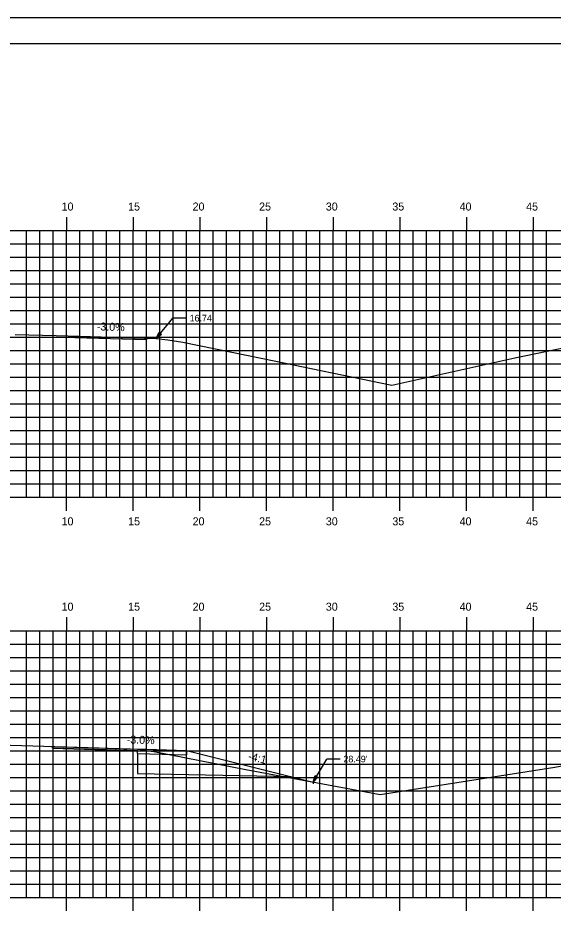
# Model space of a CAD drawing. Extents: x 1170543 to 1177585, y 609599 to 610623.
# Drawn here: x 1176472.2 to 1176512.4, y 609641.6 to 609708.8 of the extents above; entities that cross this region are included whole.
import ezdxf

# ---------------------------------------------------------------- set-up
doc = ezdxf.new("R2010")
doc.units = 0
for name, color, linetype in [('ANNOTATION', 7, 'Continuous'), ('BORDER', 7, 'Continuous'), ('D_Roadway_Centerline', 7, 'Continuous'), ('D_Roadway_Edge_TW', 7, 'Continuous'), ('D_Roadway_FinishedGrade', 7, 'Continuous'), ('H_V ANNOTATION', 7, 'Continuous'), ('MAJOR', 7, 'Continuous'), ('MINOR', 7, 'Continuous'), ('PLOT BOUNDARY', 7, 'Continuous'), ('S_Roadway_Centerline', 7, 'Continuous'), ('SHADING', 7, 'Continuous')]:
    doc.layers.add(name, color=color, linetype=linetype)

msp = doc.modelspace()

# ---------------------------------------------------------------- linework, layer by layer
at = {"layer": 'ANNOTATION'}
for p, q in [((1176482.565, 609684.785), (1176483.832, 609686.304)), ((1176484.832, 609686.304), (1176483.832, 609686.304)), ((1176494.348, 609651.517), (1176495.372, 609653.248)), ((1176496.372, 609653.248), (1176495.372, 609653.248))]:
    msp.add_line(p, q, dxfattribs=at)
for points in [[(1176482.981, 609685.089), (1176482.565, 609684.785), (1176482.789, 609685.249)], [(1176494.71, 609651.884), (1176494.348, 609651.517), (1176494.495, 609652.011)]]:
    msp.add_lwpolyline(points, close=True, dxfattribs=at)
at = {"layer": 'BORDER'}
msp.add_line((1176550.853, 609706.872), (1176390.853, 609706.872), dxfattribs=at)
at = {"layer": 'D_Roadway_Centerline'}
for points in [[(1176476.477, 609684.965), (1176479.444, 609684.877), (1176481.852, 609684.806), (1176482.334, 609684.792), (1176482.565, 609684.785)], [(1176474.802, 609654.187), (1176479.77, 609654.041), (1176481.168, 609654), (1176481.689, 609653.985), (1176481.853, 609653.98), (1176484.85, 609653.892), (1176484.85, 609653.892), (1176494.348, 609651.517), (1176494.348, 609651.517)]]:
    msp.add_lwpolyline(points, dxfattribs=at)
at = {"layer": 'D_Roadway_Edge_TW'}
for points in [[(1176476.477, 609684.965), (1176482.565, 609684.785), (1176481.852, 609684.806), (1176481.852, 609684.681), (1176476.477, 609684.84), (1176476.477, 609684.965)], [(1176481.168, 609653.875), (1176474.802, 609654.062), (1176474.802, 609654.187), (1176481.168, 609654)]]:
    msp.add_lwpolyline(points, dxfattribs=at)
at = {"layer": 'D_Roadway_FinishedGrade'}
for p, q in [((1176474.802, 609654.187), (1176484.85, 609653.892)), ((1176474.802, 609654.062), (1176481.168, 609653.875)), ((1176481.168, 609653.667), (1176481.168, 609653.875)), ((1176481.168, 609653.667), (1176484.85, 609653.558)), ((1176484.85, 609653.892), (1176484.85, 609653.558)), ((1176494.348, 609651.517), (1176494.348, 609651.403))]:
    msp.add_line(p, q, dxfattribs=at)
msp.add_lwpolyline([(1176481.168, 609653.667), (1176481.168, 609652.167)], dxfattribs=at)
at = {"layer": 'MAJOR'}
for p, q in [((1176475.852, 609693.874), (1176475.852, 609692.872)), ((1176480.852, 609693.874), (1176480.852, 609692.872)), ((1176485.852, 609693.874), (1176485.852, 609692.872)), ((1176490.852, 609693.874), (1176490.852, 609692.872)), ((1176495.852, 609693.874), (1176495.852, 609692.872)), ((1176500.852, 609693.874), (1176500.852, 609692.872)), ((1176505.852, 609693.874), (1176505.852, 609692.872)), ((1176510.852, 609693.874), (1176510.852, 609692.872)), ((1176395.852, 609692.872), (1176535.852, 609692.872)), ((1176395.852, 609692.872), (1176535.852, 609692.872)), ((1176475.852, 609672.872), (1176475.852, 609692.872)), ((1176480.852, 609672.872), (1176480.852, 609692.872)), ((1176485.852, 609672.872), (1176485.852, 609692.872)), ((1176490.852, 609672.872), (1176490.852, 609692.872)), ((1176495.852, 609672.872), (1176495.852, 609692.872)), ((1176500.852, 609672.872), (1176500.852, 609692.872)), ((1176505.852, 609672.872), (1176505.852, 609692.872)), ((1176510.852, 609672.872), (1176510.852, 609692.872)), ((1176395.852, 609687.872), (1176535.852, 609687.872)), ((1176395.852, 609682.872), (1176535.852, 609682.872)), ((1176395.852, 609677.872), (1176535.852, 609677.872)), ((1176395.852, 609672.872), (1176535.852, 609672.872)), ((1176395.852, 609672.872), (1176535.852, 609672.872)), ((1176475.852, 609671.87), (1176475.852, 609672.872)), ((1176480.852, 609671.87), (1176480.852, 609672.872)), ((1176485.852, 609671.87), (1176485.852, 609672.872)), ((1176490.852, 609671.87), (1176490.852, 609672.872)), ((1176495.852, 609671.87), (1176495.852, 609672.872)), ((1176500.852, 609671.87), (1176500.852, 609672.872)), ((1176505.852, 609671.87), (1176505.852, 609672.872)), ((1176510.852, 609671.87), (1176510.852, 609672.872)), ((1176475.852, 609663.874), (1176475.852, 609662.872)), ((1176480.852, 609663.874), (1176480.852, 609662.872)), ((1176485.852, 609663.874), (1176485.852, 609662.872)), ((1176490.852, 609663.874), (1176490.852, 609662.872)), ((1176495.852, 609663.874), (1176495.852, 609662.872)), ((1176500.852, 609663.874), (1176500.852, 609662.872)), ((1176505.852, 609663.874), (1176505.852, 609662.872)), ((1176510.852, 609663.874), (1176510.852, 609662.872)), ((1176395.852, 609662.872), (1176535.852, 609662.872)), ((1176395.852, 609662.872), (1176535.852, 609662.872)), ((1176475.852, 609642.872), (1176475.852, 609662.872)), ((1176480.852, 609642.872), (1176480.852, 609662.872)), ((1176485.852, 609642.872), (1176485.852, 609662.872)), ((1176490.852, 609642.872), (1176490.852, 609662.872)), ((1176495.852, 609642.872), (1176495.852, 609662.872)), ((1176500.852, 609642.872), (1176500.852, 609662.872)), ((1176505.852, 609642.872), (1176505.852, 609662.872)), ((1176510.852, 609642.872), (1176510.852, 609662.872)), ((1176395.852, 609657.872), (1176535.852, 609657.872)), ((1176395.852, 609652.872), (1176535.852, 609652.872)), ((1176395.852, 609647.872), (1176535.852, 609647.872)), ((1176395.852, 609642.872), (1176535.852, 609642.872)), ((1176395.852, 609642.872), (1176535.852, 609642.872)), ((1176475.852, 609641.87), (1176475.852, 609642.872)), ((1176480.852, 609641.87), (1176480.852, 609642.872)), ((1176485.852, 609641.87), (1176485.852, 609642.872)), ((1176490.852, 609641.87), (1176490.852, 609642.872)), ((1176495.852, 609641.87), (1176495.852, 609642.872)), ((1176500.852, 609641.87), (1176500.852, 609642.872)), ((1176505.852, 609641.87), (1176505.852, 609642.872)), ((1176510.852, 609641.87), (1176510.852, 609642.872))]:
    msp.add_line(p, q, dxfattribs=at)
at = {"layer": 'MINOR'}
for p, q in [((1176472.852, 609672.872), (1176472.852, 609692.872)), ((1176473.852, 609672.872), (1176473.852, 609692.872)), ((1176474.852, 609672.872), (1176474.852, 609692.872)), ((1176476.852, 609672.872), (1176476.852, 609692.872)), ((1176477.852, 609672.872), (1176477.852, 609692.872)), ((1176478.852, 609672.872), (1176478.852, 609692.872)), ((1176479.852, 609672.872), (1176479.852, 609692.872)), ((1176481.852, 609672.872), (1176481.852, 609692.872)), ((1176482.852, 609672.872), (1176482.852, 609692.872)), ((1176483.852, 609672.872), (1176483.852, 609692.872)), ((1176484.852, 609672.872), (1176484.852, 609692.872)), ((1176486.852, 609672.872), (1176486.852, 609692.872)), ((1176487.852, 609672.872), (1176487.852, 609692.872)), ((1176488.852, 609672.872), (1176488.852, 609692.872)), ((1176489.852, 609672.872), (1176489.852, 609692.872)), ((1176491.852, 609672.872), (1176491.852, 609692.872)), ((1176492.852, 609672.872), (1176492.852, 609692.872)), ((1176493.852, 609672.872), (1176493.852, 609692.872)), ((1176494.852, 609672.872), (1176494.852, 609692.872)), ((1176496.852, 609672.872), (1176496.852, 609692.872)), ((1176497.852, 609672.872), (1176497.852, 609692.872)), ((1176498.852, 609672.872), (1176498.852, 609692.872)), ((1176499.852, 609672.872), (1176499.852, 609692.872)), ((1176501.852, 609672.872), (1176501.852, 609692.872)), ((1176502.852, 609672.872), (1176502.852, 609692.872)), ((1176503.852, 609672.872), (1176503.852, 609692.872)), ((1176504.852, 609672.872), (1176504.852, 609692.872)), ((1176506.852, 609672.872), (1176506.852, 609692.872)), ((1176507.852, 609672.872), (1176507.852, 609692.872)), ((1176508.852, 609672.872), (1176508.852, 609692.872)), ((1176509.852, 609672.872), (1176509.852, 609692.872)), ((1176511.852, 609672.872), (1176511.852, 609692.872)), ((1176395.852, 609691.872), (1176535.852, 609691.872)), ((1176395.852, 609690.872), (1176535.852, 609690.872)), ((1176395.852, 609689.872), (1176535.852, 609689.872)), ((1176395.852, 609688.872), (1176535.852, 609688.872)), ((1176395.852, 609686.872), (1176535.852, 609686.872)), ((1176395.852, 609685.872), (1176535.852, 609685.872)), ((1176395.852, 609684.872), (1176535.852, 609684.872)), ((1176395.852, 609683.872), (1176535.852, 609683.872)), ((1176395.852, 609681.872), (1176535.852, 609681.872)), ((1176395.852, 609680.872), (1176535.852, 609680.872)), ((1176395.852, 609679.872), (1176535.852, 609679.872)), ((1176395.852, 609678.872), (1176535.852, 609678.872)), ((1176395.852, 609676.872), (1176535.852, 609676.872)), ((1176395.852, 609675.872), (1176535.852, 609675.872)), ((1176395.852, 609674.872), (1176535.852, 609674.872)), ((1176395.852, 609673.872), (1176535.852, 609673.872)), ((1176472.852, 609642.872), (1176472.852, 609662.872)), ((1176473.852, 609642.872), (1176473.852, 609662.872)), ((1176474.852, 609642.872), (1176474.852, 609662.872)), ((1176476.852, 609642.872), (1176476.852, 609662.872)), ((1176477.852, 609642.872), (1176477.852, 609662.872)), ((1176478.852, 609642.872), (1176478.852, 609662.872)), ((1176479.852, 609642.872), (1176479.852, 609662.872)), ((1176481.852, 609642.872), (1176481.852, 609662.872)), ((1176482.852, 609642.872), (1176482.852, 609662.872)), ((1176483.852, 609642.872), (1176483.852, 609662.872)), ((1176484.852, 609642.872), (1176484.852, 609662.872)), ((1176486.852, 609642.872), (1176486.852, 609662.872)), ((1176487.852, 609642.872), (1176487.852, 609662.872)), ((1176488.852, 609642.872), (1176488.852, 609662.872)), ((1176489.852, 609642.872), (1176489.852, 609662.872)), ((1176491.852, 609642.872), (1176491.852, 609662.872)), ((1176492.852, 609642.872), (1176492.852, 609662.872)), ((1176493.852, 609642.872), (1176493.852, 609662.872)), ((1176494.852, 609642.872), (1176494.852, 609662.872)), ((1176496.852, 609642.872), (1176496.852, 609662.872)), ((1176497.852, 609642.872), (1176497.852, 609662.872)), ((1176498.852, 609642.872), (1176498.852, 609662.872)), ((1176499.852, 609642.872), (1176499.852, 609662.872)), ((1176501.852, 609642.872), (1176501.852, 609662.872)), ((1176502.852, 609642.872), (1176502.852, 609662.872)), ((1176503.852, 609642.872), (1176503.852, 609662.872)), ((1176504.852, 609642.872), (1176504.852, 609662.872)), ((1176506.852, 609642.872), (1176506.852, 609662.872)), ((1176507.852, 609642.872), (1176507.852, 609662.872)), ((1176508.852, 609642.872), (1176508.852, 609662.872)), ((1176509.852, 609642.872), (1176509.852, 609662.872)), ((1176511.852, 609642.872), (1176511.852, 609662.872)), ((1176395.852, 609661.872), (1176535.852, 609661.872)), ((1176395.852, 609660.872), (1176535.852, 609660.872)), ((1176395.852, 609659.872), (1176535.852, 609659.872)), ((1176395.852, 609658.872), (1176535.852, 609658.872)), ((1176395.852, 609656.872), (1176535.852, 609656.872)), ((1176395.852, 609655.872), (1176535.852, 609655.872)), ((1176395.852, 609654.872), (1176535.852, 609654.872)), ((1176395.852, 609653.872), (1176535.852, 609653.872)), ((1176395.852, 609651.872), (1176535.852, 609651.872)), ((1176395.852, 609650.872), (1176535.852, 609650.872)), ((1176395.852, 609649.872), (1176535.852, 609649.872)), ((1176395.852, 609648.872), (1176535.852, 609648.872)), ((1176395.852, 609646.872), (1176535.852, 609646.872)), ((1176395.852, 609645.872), (1176535.852, 609645.872)), ((1176395.852, 609644.872), (1176535.852, 609644.872)), ((1176395.852, 609643.872), (1176535.852, 609643.872))]:
    msp.add_line(p, q, dxfattribs=at)
at = {"layer": 'PLOT BOUNDARY'}
msp.add_lwpolyline([(1176382.759, 609598.813), (1176552.759, 609598.813), (1176552.759, 609708.813), (1176382.759, 609708.813)], close=True, dxfattribs=at)
at = {"layer": 'S_Roadway_Centerline'}
for points in [[(1176471.983, 609685.076), (1176475.076, 609685.005), (1176476.854, 609684.954), (1176480.078, 609684.863), (1176481.5, 609684.819), (1176482.565, 609684.785), (1176483.449, 609684.669), (1176484.586, 609684.501), (1176490.578, 609683.287), (1176500.251, 609681.271), (1176509.483, 609683.322), (1176522.695, 609686.065), (1176525.411, 609686.451), (1176527.238, 609686.661), (1176531.964, 609686.584), (1176535.852, 609686.674)], [(1176469.967, 609654.329), (1176478.298, 609654.085), (1176480.142, 609654.027), (1176481.168, 609654), (1176481.52, 609653.941), (1176481.613, 609653.92), (1176482.409, 609653.816), (1176489.296, 609652.458), (1176499.37, 609650.582), (1176512.476, 609652.637), (1176524.564, 609654.863), (1176533.008, 609655.08), (1176535.852, 609655.206)]]:
    msp.add_lwpolyline(points, dxfattribs=at)
at = {"layer": 'SHADING'}
msp.add_line((1176481.168, 609652.167), (1176492.679, 609651.934), dxfattribs=at)

# ---------------------------------------------------------------- texts
at = {"layer": 'ANNOTATION'}
for s, p in [("16.74'", (1176485.082, 609686.054)), ("28.49'", (1176496.622, 609652.998))]:
    msp.add_text(s, height=0.5, dxfattribs=at).set_placement(p)
for s, rotation, p in [('-3.0%', 358.30762, (1176478.11, 609685.388)), ('-3.0%', 358.3146, (1176480.358, 609654.424)), ('-4:1', 345.96376, (1176489.433, 609653.207))]:
    msp.add_text(s, height=0.6, rotation=rotation, dxfattribs=at).set_placement(p)
at = {"layer": 'H_V ANNOTATION'}
for s, p in [('10', (1176475.478, 609694.372)), ('15', (1176480.47, 609694.372)), ('20', (1176485.306, 609694.372)), ('25', (1176490.298, 609694.372)), ('30', (1176495.301, 609694.372)), ('35', (1176500.293, 609694.372)), ('40', (1176505.338, 609694.372)), ('45', (1176510.33, 609694.372)), ('10', (1176475.478, 609670.772)), ('15', (1176480.47, 609670.772)), ('20', (1176485.306, 609670.772)), ('25', (1176490.298, 609670.772)), ('30', (1176495.301, 609670.772)), ('35', (1176500.293, 609670.772)), ('40', (1176505.338, 609670.772)), ('45', (1176510.33, 609670.772)), ('10', (1176475.478, 609664.372)), ('15', (1176480.47, 609664.372)), ('20', (1176485.306, 609664.372)), ('25', (1176490.298, 609664.372)), ('30', (1176495.301, 609664.372)), ('35', (1176500.293, 609664.372)), ('40', (1176505.338, 609664.372)), ('45', (1176510.33, 609664.372))]:
    msp.add_text(s, height=0.6, dxfattribs=at).set_placement(p)

doc.saveas('drawing.dxf')
